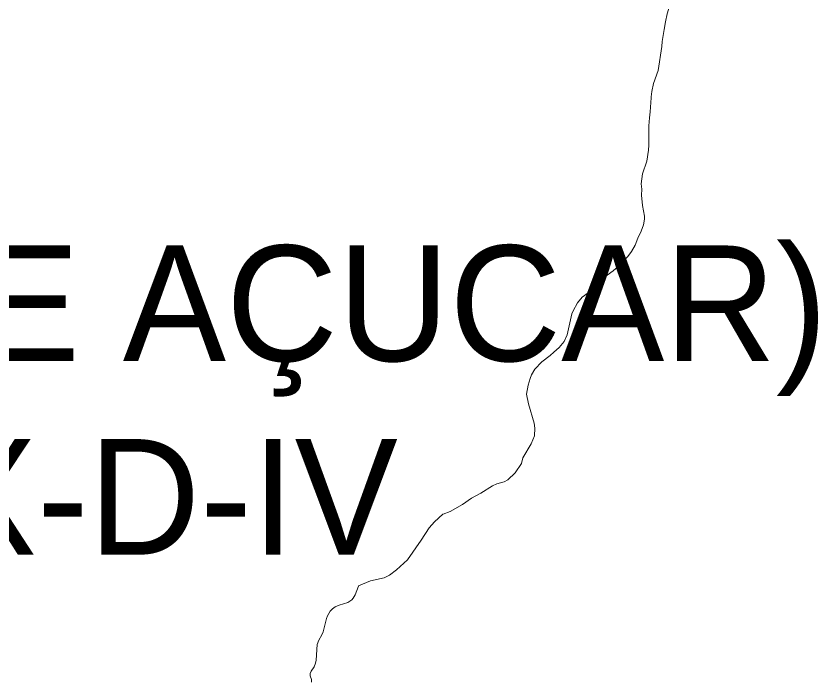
# Model space of a CAD drawing. Extents: x 553962 to 842807, y 8883888 to 9032388.
# Drawn here: x 602003 to 605469, y 8902976 to 8905844 of the extents above; entities that cross this region are included whole.
import ezdxf

# ---------------------------------------------------------------- set-up
doc = ezdxf.new("R2010")
doc.units = 0
doc.header["$LTSCALE"] = 20
doc.layers.add('6', color=7, linetype='Continuous', lineweight=13)

msp = doc.modelspace()

# ---------------------------------------------------------------- linework, layer by layer
at = {"layer": '6'}
for points in [[(604804.77, 8905785.46), (604809.35, 8905818.82), (604816.69, 8905852.96), (604826.65, 8905886.19), (604829.32, 8905902), (604842.44, 8905936.09), (604843.22, 8905939.82)], [(604778.21, 8905608.56), (604794.17, 8905712.26), (604795.51, 8905733.65), (604804.77, 8905785.46)], [(604778.21, 8905608.56), (604794.17, 8905712.26), (604795.51, 8905733.65), (604804.77, 8905785.46)], [(604747.79, 8905493.59), (604750.49, 8905517.04), (604757.45, 8905551.15), (604778.21, 8905608.56)], [(604747.79, 8905493.59), (604750.49, 8905517.04), (604757.45, 8905551.15), (604778.21, 8905608.56)], [(604327.63, 8904389.54), (604350.49, 8904410.08), (604371.62, 8904435.81), (604385.32, 8904465.25), (604405.65, 8904555.3), (604411.14, 8904568.89), (604429.05, 8904602.94), (604450.22, 8904627.01), (604475.11, 8904645.94), (604525.48, 8904700.2), (604584.4, 8904742.21), (604605.74, 8904760.13), (604646.46, 8904803), (604663.63, 8904825), (604678.96, 8904851.84), (604690.7, 8904882.54), (604705.32, 8904913.24), (604714.13, 8904941.04), (604718.49, 8904964.29), (604718.47, 8904977.42), (604709.83, 8905023.87), (604706.13, 8905068.45), (604707.94, 8905095.13), (604704.22, 8905117.32), (604710.13, 8905160.78), (604728.93, 8905215.64), (604737.14, 8905262.81), (604738.6, 8905285.2), (604737.8, 8905368.49), (604740.05, 8905402.67), (604744.07, 8905428.6), (604747.32, 8905489.55), (604747.79, 8905493.59)], [(604327.63, 8904389.54), (604350.49, 8904410.08), (604371.62, 8904435.81), (604385.32, 8904465.25), (604405.65, 8904555.3), (604411.14, 8904568.89), (604429.05, 8904602.94), (604450.22, 8904627.01), (604475.11, 8904645.94), (604525.48, 8904700.2), (604584.4, 8904742.21), (604605.74, 8904760.13), (604646.46, 8904803), (604663.63, 8904825), (604678.96, 8904851.84), (604690.7, 8904882.54), (604705.32, 8904913.24), (604714.13, 8904941.04), (604718.49, 8904964.29), (604718.47, 8904977.42), (604709.83, 8905023.87), (604706.13, 8905068.45), (604707.94, 8905095.13), (604704.22, 8905117.32), (604710.13, 8905160.78), (604728.93, 8905215.64), (604737.14, 8905262.81), (604738.6, 8905285.2), (604737.8, 8905368.49), (604740.05, 8905402.67), (604744.07, 8905428.6), (604747.32, 8905489.55), (604747.79, 8905493.59)], [(603848.52, 8903689.29), (603879.43, 8903699.89), (603932.53, 8903731.33), (603970.89, 8903758.41), (604011.44, 8903779.68), (604062.12, 8903811.67), (604081.3, 8903819.74), (604112.07, 8903829.52), (604128.08, 8903837.83), (604160.58, 8903868.11), (604188.02, 8903908.27), (604193.81, 8903933.36), (604229.56, 8903993.33), (604243.06, 8904028.16), (604244.74, 8904060.51), (604241.89, 8904082.77), (604217.79, 8904165.83), (604209.56, 8904208.08), (604216.31, 8904247.2), (604224.55, 8904276.28), (604230.83, 8904292.27), (604245.34, 8904315.61), (604274.7, 8904347.31), (604311.76, 8904375.27), (604327.63, 8904389.54)], [(603848.52, 8903689.29), (603879.43, 8903699.89), (603932.53, 8903731.33), (603970.89, 8903758.41), (604011.44, 8903779.68), (604062.12, 8903811.67), (604081.3, 8903819.74), (604112.07, 8903829.52), (604128.08, 8903837.83), (604160.58, 8903868.11), (604188.02, 8903908.27), (604193.81, 8903933.36), (604229.56, 8903993.33), (604243.06, 8904028.16), (604244.74, 8904060.51), (604241.89, 8904082.77), (604217.79, 8904165.83), (604209.56, 8904208.08), (604216.31, 8904247.2), (604224.55, 8904276.28), (604230.83, 8904292.27), (604245.34, 8904315.61), (604274.7, 8904347.31), (604311.76, 8904375.27), (604327.63, 8904389.54)], [(603483.1, 8903378.31), (603483.47, 8903378.83), (603534.77, 8903400.21), (603594.51, 8903414.35), (603616.68, 8903425.61), (603647.79, 8903448.64), (603679.13, 8903476.5), (603694.24, 8903492.22), (603694.24, 8903492.22), (603754.44, 8903576.4), (603788.55, 8903630.3), (603811.38, 8903656.25), (603846.94, 8903688.75), (603848.52, 8903689.29)], [(603483.1, 8903378.31), (603483.47, 8903378.83), (603534.77, 8903400.21), (603594.51, 8903414.35), (603616.68, 8903425.61), (603647.79, 8903448.64), (603679.13, 8903476.5), (603694.24, 8903492.22), (603694.24, 8903492.22), (603754.44, 8903576.4), (603788.55, 8903630.3), (603811.38, 8903656.25), (603846.94, 8903688.75), (603848.52, 8903689.29)], [(603323.95, 8903166.86), (603330.94, 8903180.28), (603344.74, 8903238.28), (603348.68, 8903249.12), (603360.52, 8903269.53), (603370.09, 8903279.55), (603382.78, 8903288.49), (603399.7, 8903296.17), (603436.37, 8903306.93), (603453.64, 8903317.98), (603459.7, 8903325.37), (603468.1, 8903340.15), (603483.1, 8903378.31)], [(603323.95, 8903166.86), (603330.94, 8903180.28), (603344.74, 8903238.28), (603348.68, 8903249.12), (603360.52, 8903269.53), (603370.09, 8903279.55), (603382.78, 8903288.49), (603399.7, 8903296.17), (603436.37, 8903306.93), (603453.64, 8903317.98), (603459.7, 8903325.37), (603468.1, 8903340.15), (603483.1, 8903378.31)], [(603279.8, 8902962.1), (603280.49, 8902974.63), (603273.47, 8902989.56), (603273.44, 8903000.5), (603277.99, 8903010.09), (603291.12, 8903028.08), (603297.74, 8903044.91), (603300.54, 8903057.09), (603304.56, 8903125.23), (603311.77, 8903143.45), (603311.77, 8903143.45), (603323.95, 8903166.86)], [(603279.8, 8902962.1), (603280.49, 8902974.63), (603273.47, 8902989.56), (603273.44, 8903000.5), (603277.99, 8903010.09), (603291.12, 8903028.08), (603297.74, 8903044.91), (603300.54, 8903057.09), (603304.56, 8903125.23), (603311.77, 8903143.45), (603311.77, 8903143.45), (603323.95, 8903166.86)]]:
    msp.add_lwpolyline(points, dxfattribs=at)

# ---------------------------------------------------------------- texts
for s, p in [('(PÃO DE AÇUCAR)', (599529.4, 8904351.2)), ('SC-24-X-D-IV', (599529.4, 8903514.14))]:
    msp.add_text(s, height=500, dxfattribs=at).set_placement(p)

doc.saveas('drawing.dxf')
